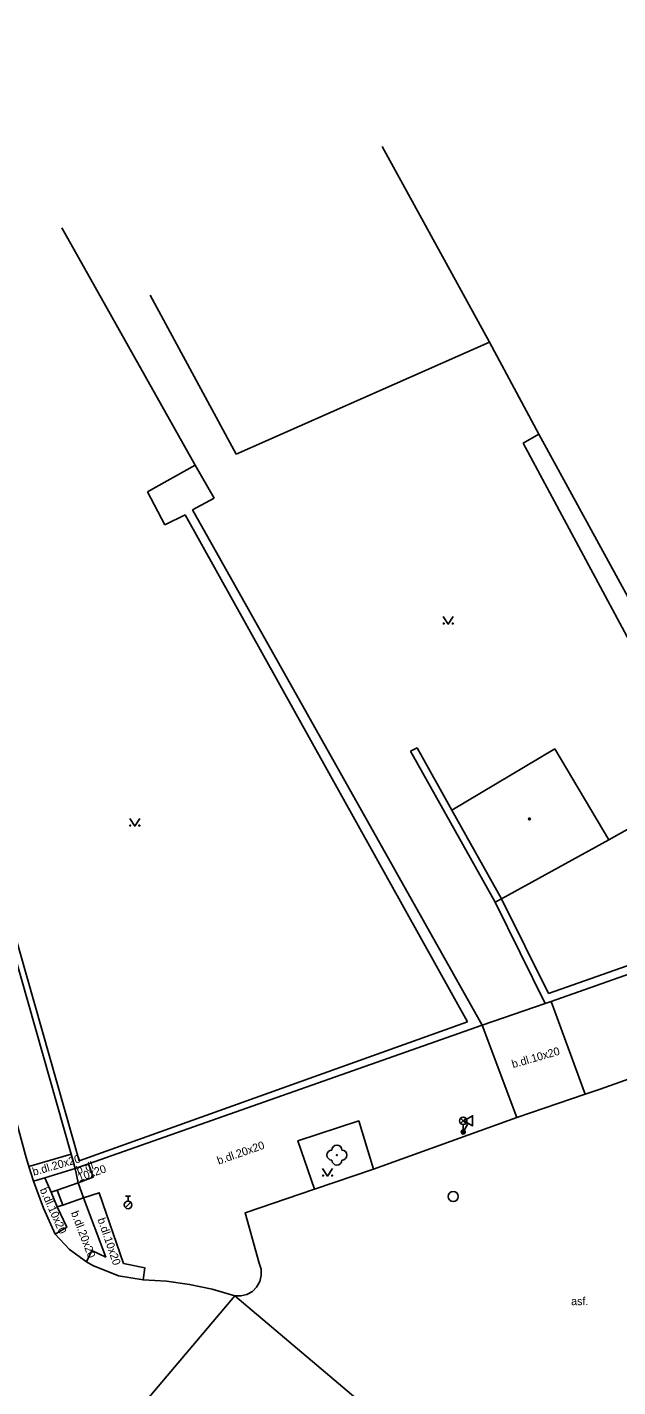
# Model space of a CAD drawing. Extents: x -599770 to -598493, y -1162076 to -1159209.
# Drawn here: x -598969.1 to -598939.6, y -1159391.2 to -1159323.3 of the extents above; entities that cross this region are included whole.
import ezdxf

# ---------------------------------------------------------------- set-up
doc = ezdxf.new("R2010")
doc.units = 0
doc.layers.add('Podklad', color=7, linetype='Continuous')

msp = doc.modelspace()

# ---------------------------------------------------------------- linework, layer by layer
at = {"layer": 'Podklad'}
for p, q in [((-598947.483, -1159378.08), (-598947.218, -1159377.815)), ((-598947.483, -1159377.815), (-598947.218, -1159378.08)), ((-598947.096, -1159378.069), (-598947.35, -1159378.51)), ((-598947.35, -1159378.135), (-598947.35, -1159378.51)), ((-598947.458, -1159378.448), (-598947.242, -1159378.573)), ((-598964.225, -1159381.712), (-598963.975, -1159381.712)), ((-598964.1, -1159381.962), (-598964.1, -1159381.712)), ((-598964.229, -1159382.286), (-598963.964, -1159382.021))]:
    msp.add_line(p, q, dxfattribs=at)
for points in [[(-598966.94, -1159379.61), (-598979.43, -1159335.65), (-598981.23, -1159329.34), (-598982.43, -1159325.11), (-599000.52, -1159260.55), (-599001.9, -1159255.67)], [(-598966.54, -1159379.94), (-598982.14, -1159325.02), (-598982.32, -1159324.37)], [(-598951.4, -1159329.26), (-598946.03, -1159339.04)], [(-598960.74, -1159345.19), (-598967.41, -1159333.32)], [(-598958.69, -1159344.63), (-598962.99, -1159336.69)], [(-598946.03, -1159339.04), (-598958.69, -1159344.63)], [(-598943.57, -1159343.63), (-598946.03, -1159339.04)], [(-598944.35, -1159344.08), (-598943.57, -1159343.63)], [(-598943.57, -1159343.63), (-598937.09, -1159355.47)], [(-598937.96, -1159356), (-598944.35, -1159344.08)], [(-598963.12, -1159346.52), (-598960.74, -1159345.19)], [(-598959.79, -1159346.83), (-598960.74, -1159345.19)], [(-598962.26, -1159348.16), (-598963.12, -1159346.52)], [(-598960.87, -1159347.42), (-598959.79, -1159346.83)], [(-598961.25, -1159347.67), (-598962.26, -1159348.16)], [(-598947.14, -1159373), (-598961.25, -1159347.67)], [(-598946.41, -1159373.17), (-598960.87, -1159347.42)], [(-598948.35, -1159352.745), (-598948.1, -1159353.12), (-598947.85, -1159352.745)], [(-598969.06, -1159380.23), (-598969.216, -1159379.656), (-598975.92, -1159354.93)], [(-598949.65, -1159359.3), (-598949.99, -1159359.47)], [(-598949.99, -1159359.47), (-598945.75, -1159367.02)], [(-598947.92, -1159362.42), (-598949.65, -1159359.3)], [(-598947.92, -1159362.42), (-598942.77, -1159359.35)], [(-598942.77, -1159359.35), (-598940.07, -1159363.9)], [(-598934.32, -1159360.67), (-598940.07, -1159363.9)], [(-598945.44, -1159366.85), (-598947.92, -1159362.42)], [(-598964.01, -1159362.845), (-598963.76, -1159363.22), (-598963.51, -1159362.845)], [(-598940.07, -1159363.9), (-598945.44, -1159366.85)], [(-598943.26, -1159372.09), (-598942.96, -1159371.98), (-598925.84, -1159365.94)], [(-598926.33, -1159365.69), (-598943.08, -1159371.58)], [(-598945.75, -1159367.02), (-598945.44, -1159366.85)], [(-598943.26, -1159372.09), (-598945.75, -1159367.02)], [(-598943.08, -1159371.58), (-598945.44, -1159366.85)], [(-598946.41, -1159373.17), (-598943.26, -1159372.09)], [(-598941.25, -1159376.62), (-598942.96, -1159371.98)], [(-598947.14, -1159373), (-598966.54, -1159379.94)], [(-598966.07, -1159380.09), (-598946.41, -1159373.17)], [(-598944.67, -1159377.79), (-598946.41, -1159373.17)], [(-598938.31, -1159375.59), (-598940.5, -1159376.36)], [(-598940.5, -1159376.36), (-598941.25, -1159376.62), (-598944.67, -1159377.79)], [(-598954.78, -1159381.37), (-598955.61, -1159378.94), (-598952.57, -1159377.95), (-598951.84, -1159380.37)], [(-598944.67, -1159377.79), (-598951.84, -1159380.37)], [(-598969.06, -1159380.23), (-598966.94, -1159379.61)], [(-598966.74, -1159380.33), (-598966.94, -1159379.61)], [(-598968.82, -1159380.97), (-598969.06, -1159380.23)], [(-598968.26, -1159380.79), (-598966.74, -1159380.33)], [(-598966.74, -1159380.33), (-598966.07, -1159380.09)], [(-598966.74, -1159380.33), (-598966.59, -1159381.04)], [(-598966.59, -1159381.04), (-598965.84, -1159380.77), (-598966.07, -1159380.09)], [(-598954.38, -1159380.335), (-598954.13, -1159380.71), (-598953.88, -1159380.335)], [(-598966.59, -1159381.04), (-598967.636, -1159381.412), (-598967.94, -1159381.52), (-598968.26, -1159380.79), (-598968.82, -1159380.97)], [(-598968.82, -1159380.97), (-598968.32, -1159382.31), (-598967.74, -1159383.62)], [(-598951.84, -1159380.37), (-598954.78, -1159381.37)], [(-598967.94, -1159381.52), (-598967.64, -1159382.25)], [(-598967.362, -1159382.155), (-598967.636, -1159381.412)], [(-598966.32, -1159381.8), (-598966.59, -1159381.04)], [(-598963.34, -1159385.9), (-598963.26, -1159385.29), (-598964.32, -1159385.07), (-598965.54, -1159381.54), (-598966.32, -1159381.8)], [(-598954.78, -1159381.37), (-598958.25, -1159382.55), (-598957.54, -1159385.06)], [(-598967.74, -1159383.62), (-598967.15, -1159383.26), (-598967.64, -1159382.25), (-598967.362, -1159382.155), (-598966.32, -1159381.8)], [(-598966.32, -1159381.8), (-598965.21, -1159384.76), (-598965.91, -1159384.43), (-598966.18, -1159384.99)], [(-598966.18, -1159384.99), (-598967.02, -1159384.38), (-598967.74, -1159383.62)], [(-598963.34, -1159385.9), (-598964.57, -1159385.69), (-598965.85, -1159385.17), (-598966.18, -1159384.99)], [(-598957.54, -1159385.06), (-598957.45, -1159385.36), (-598957.44, -1159385.67), (-598957.51, -1159385.97), (-598957.68, -1159386.26), (-598957.88, -1159386.47), (-598958.16, -1159386.62), (-598958.46, -1159386.7), (-598958.77, -1159386.69)], [(-598958.77, -1159386.69), (-598959.89, -1159386.36), (-598961.02, -1159386.12), (-598962.18, -1159385.96), (-598963.34, -1159385.9)], [(-598963.51, -1159392.3), (-598958.77, -1159386.69), (-598944.08, -1159399.1)]]:
    msp.add_lwpolyline(points, dxfattribs=at)
msp.add_lwpolyline([(-598947.312, -1159377.944), (-598946.879, -1159378.194), (-598946.879, -1159377.694)], close=True, dxfattribs=at)
for centre, radius in [((-598948.325, -1159353.095), 0.025), ((-598947.875, -1159353.095), 0.025), ((-598963.985, -1159363.195), 0.025), ((-598963.535, -1159363.195), 0.025), ((-598944.04, -1159362.86), 0.045), ((-598944.04, -1159362.86), 0.0199), ((-598947.35, -1159377.948), 0.188), ((-598947.35, -1159378.51), 0.1), ((-598947.35, -1159378.51), 0.0723), ((-598947.35, -1159378.51), 0.0438), ((-598953.66, -1159379.66), 0.025), ((-598954.355, -1159380.685), 0.025), ((-598953.905, -1159380.685), 0.025), ((-598947.85, -1159381.73), 0.25), ((-598964.1, -1159382.15), 0.188)]:
    msp.add_circle(centre, radius, dxfattribs=at)
for centre, start, end in [((-598953.91, -1159379.66), 90, 270), ((-598953.66, -1159379.41), 0, 180), ((-598953.41, -1159379.66), 270, 90), ((-598953.66, -1159379.91), 180, 0)]:
    msp.add_arc(centre, 0.25, start, end, dxfattribs=at)

# ---------------------------------------------------------------- texts
for s, rotation, p in [('b.dl.10x20', 16.18285, (-598944.86, -1159375.32)), ('b.dl.20x20', 19.30347, (-598959.57, -1159380.14)), ('b.dl.20x20', 16.18285, (-598968.81, -1159380.7)), ('b.dl.', 19, (-598966.6, -1159380.62)), ('10x20', 19, (-598966.53, -1159380.98)), ('b.dl.10x20', 294, (-598968.52, -1159381.39)), ('b.dl.20x20', 291, (-598966.96, -1159382.54)), ('b.dl.10x20', 288.98986, (-598965.63, -1159382.87))]:
    msp.add_text(s, height=0.4, rotation=rotation, dxfattribs=at).set_placement(p)
msp.add_text('asf.', height=0.4, dxfattribs=at).set_placement((-598941.96, -1159387.16))

doc.saveas('drawing.dxf')
